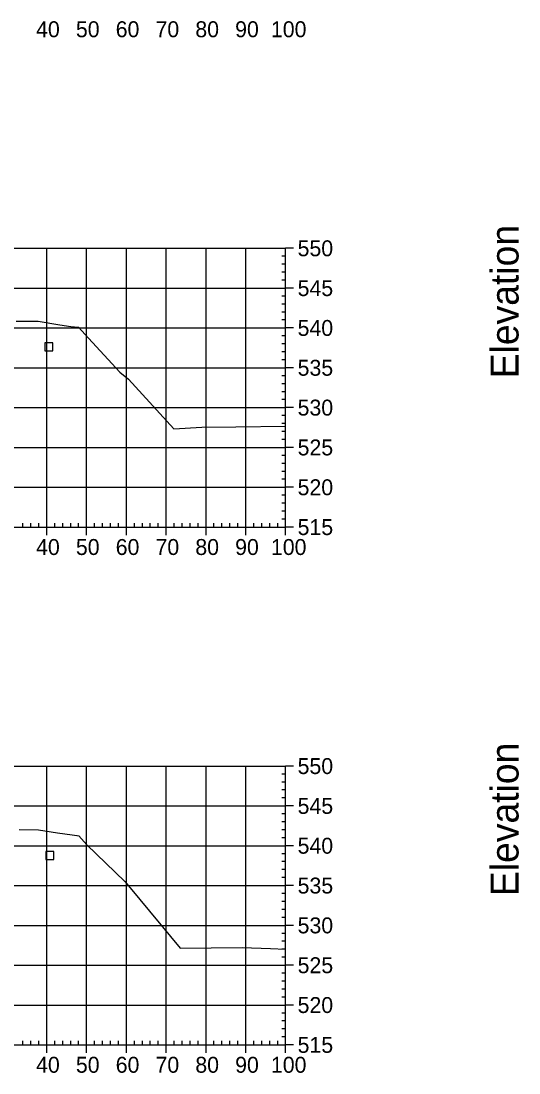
# Model space of a CAD drawing. Extents: x 704834 to 709892, y 372981 to 377533.
# Drawn here: x 707063.4 to 707188.5, y 376703.8 to 376967.9 of the extents above; entities that cross this region are included whole.
import ezdxf

# ---------------------------------------------------------------- set-up
doc = ezdxf.new("R2010")
doc.units = 0
for name, color, linetype in [('4', 7, 'Continuous'), ('57', 7, 'Continuous'), ('60', 7, 'Continuous'), ('Existing', 7, 'Continuous')]:
    doc.layers.add(name, color=color, linetype=linetype)

msp = doc.modelspace()

# ---------------------------------------------------------------- linework, layer by layer
at = {"layer": '4'}
for points in [[(707069.39, 376885.09), (707071.39, 376885.09), (707071.39, 376887.09), (707069.39, 376887.09)], [(707069.65, 376757.38), (707071.65, 376757.38), (707071.65, 376759.38), (707069.65, 376759.38)]]:
    msp.add_lwpolyline(points, close=True, dxfattribs=at)
at = {"layer": '57'}
for p, q in [((706929.91, 376910.82), (707129.91, 376910.82)), ((707069.91, 376840.82), (707069.91, 376910.82)), ((707079.91, 376840.82), (707079.91, 376910.82)), ((707089.91, 376840.82), (707089.91, 376910.82)), ((707099.91, 376840.82), (707099.91, 376910.82)), ((707109.91, 376840.82), (707109.91, 376910.82)), ((707119.91, 376840.82), (707119.91, 376910.82)), ((707129.91, 376840.82), (707129.91, 376910.82)), ((707129.91, 376840.82), (707129.91, 376910.82)), ((707131.91, 376910.82), (707129.91, 376910.82)), ((707129.91, 376908.82), (707128.91, 376908.82)), ((707129.91, 376906.82), (707128.91, 376906.82)), ((707129.91, 376904.82), (707128.91, 376904.82)), ((707129.91, 376902.82), (707128.91, 376902.82)), ((706929.91, 376900.82), (707129.91, 376900.82)), ((707131.91, 376900.82), (707129.91, 376900.82)), ((707129.91, 376898.82), (707128.91, 376898.82)), ((707129.91, 376896.82), (707128.91, 376896.82)), ((707129.91, 376894.82), (707128.91, 376894.82)), ((707129.91, 376892.82), (707128.91, 376892.82)), ((706929.91, 376890.82), (707129.91, 376890.82)), ((707129.91, 376888.82), (707128.91, 376888.82)), ((707131.91, 376890.82), (707129.91, 376890.82)), ((707129.91, 376886.82), (707128.91, 376886.82)), ((707129.91, 376884.82), (707128.91, 376884.82)), ((707129.91, 376882.82), (707128.91, 376882.82)), ((706929.91, 376880.82), (707129.91, 376880.82)), ((707129.91, 376878.82), (707128.91, 376878.82)), ((707131.91, 376880.82), (707129.91, 376880.82)), ((707129.91, 376876.82), (707128.91, 376876.82)), ((707129.91, 376874.82), (707128.91, 376874.82)), ((706929.91, 376870.82), (707129.91, 376870.82)), ((707129.91, 376872.82), (707128.91, 376872.82)), ((707131.91, 376870.82), (707129.91, 376870.82)), ((707129.91, 376868.82), (707128.91, 376868.82)), ((707129.91, 376866.82), (707128.91, 376866.82)), ((707129.91, 376864.82), (707128.91, 376864.82)), ((707129.91, 376862.82), (707128.91, 376862.82)), ((706929.91, 376860.82), (707129.91, 376860.82)), ((707131.91, 376860.82), (707129.91, 376860.82)), ((707129.91, 376858.82), (707128.91, 376858.82)), ((707129.91, 376856.82), (707128.91, 376856.82)), ((707129.91, 376854.82), (707128.91, 376854.82)), ((707129.91, 376852.82), (707128.91, 376852.82)), ((706929.91, 376850.82), (707129.91, 376850.82)), ((707131.91, 376850.82), (707129.91, 376850.82)), ((707129.91, 376848.82), (707128.91, 376848.82)), ((707129.91, 376846.82), (707128.91, 376846.82)), ((707129.91, 376844.82), (707128.91, 376844.82)), ((707063.91, 376840.82), (707063.91, 376841.82)), ((707065.91, 376840.82), (707065.91, 376841.82)), ((707067.91, 376840.82), (707067.91, 376841.82)), ((707071.91, 376840.82), (707071.91, 376841.82)), ((707073.91, 376840.82), (707073.91, 376841.82)), ((707075.91, 376840.82), (707075.91, 376841.82)), ((707077.91, 376840.82), (707077.91, 376841.82)), ((707081.91, 376840.82), (707081.91, 376841.82)), ((707083.91, 376840.82), (707083.91, 376841.82)), ((707085.91, 376840.82), (707085.91, 376841.82)), ((707087.91, 376840.82), (707087.91, 376841.82)), ((707091.91, 376840.82), (707091.91, 376841.82)), ((707093.91, 376840.82), (707093.91, 376841.82)), ((707095.91, 376840.82), (707095.91, 376841.82)), ((707097.91, 376840.82), (707097.91, 376841.82)), ((707101.91, 376840.82), (707101.91, 376841.82)), ((707103.91, 376840.82), (707103.91, 376841.82)), ((707105.91, 376840.82), (707105.91, 376841.82)), ((707107.91, 376840.82), (707107.91, 376841.82)), ((707111.91, 376840.82), (707111.91, 376841.82)), ((707113.91, 376840.82), (707113.91, 376841.82)), ((707115.91, 376840.82), (707115.91, 376841.82)), ((707117.91, 376840.82), (707117.91, 376841.82)), ((707121.91, 376840.82), (707121.91, 376841.82)), ((707123.91, 376840.82), (707123.91, 376841.82)), ((707125.91, 376840.82), (707125.91, 376841.82)), ((707127.91, 376840.82), (707127.91, 376841.82)), ((707129.91, 376842.82), (707128.91, 376842.82)), ((706929.91, 376840.82), (707129.91, 376840.82)), ((706929.91, 376840.82), (707129.91, 376840.82)), ((707069.91, 376838.82), (707069.91, 376840.82)), ((707079.91, 376838.82), (707079.91, 376840.82)), ((707089.91, 376838.82), (707089.91, 376840.82)), ((707099.91, 376838.82), (707099.91, 376840.82)), ((707109.91, 376838.82), (707109.91, 376840.82)), ((707119.91, 376838.82), (707119.91, 376840.82)), ((707129.91, 376838.82), (707129.91, 376840.82)), ((707131.91, 376840.82), (707129.91, 376840.82)), ((706929.91, 376780.82), (707129.91, 376780.82)), ((707069.91, 376710.82), (707069.91, 376780.82)), ((707079.91, 376710.82), (707079.91, 376780.82)), ((707089.91, 376710.82), (707089.91, 376780.82)), ((707099.91, 376710.82), (707099.91, 376780.82)), ((707109.91, 376710.82), (707109.91, 376780.82)), ((707119.91, 376710.82), (707119.91, 376780.82)), ((707129.91, 376710.82), (707129.91, 376780.82)), ((707129.91, 376710.82), (707129.91, 376780.82)), ((707131.91, 376780.82), (707129.91, 376780.82)), ((707129.91, 376778.82), (707128.91, 376778.82)), ((707129.91, 376776.82), (707128.91, 376776.82)), ((707129.91, 376774.82), (707128.91, 376774.82)), ((707129.91, 376772.82), (707128.91, 376772.82)), ((706929.91, 376770.82), (707129.91, 376770.82)), ((707131.91, 376770.82), (707129.91, 376770.82)), ((707129.91, 376768.82), (707128.91, 376768.82)), ((707129.91, 376766.82), (707128.91, 376766.82)), ((707129.91, 376764.82), (707128.91, 376764.82)), ((707129.91, 376762.82), (707128.91, 376762.82)), ((706929.91, 376760.82), (707129.91, 376760.82)), ((707131.91, 376760.82), (707129.91, 376760.82)), ((707129.91, 376758.82), (707128.91, 376758.82)), ((707129.91, 376756.82), (707128.91, 376756.82)), ((707129.91, 376754.82), (707128.91, 376754.82)), ((707129.91, 376752.82), (707128.91, 376752.82)), ((706929.91, 376750.82), (707129.91, 376750.82)), ((707131.91, 376750.82), (707129.91, 376750.82)), ((707129.91, 376748.82), (707128.91, 376748.82)), ((707129.91, 376746.82), (707128.91, 376746.82)), ((707129.91, 376744.82), (707128.91, 376744.82)), ((707129.91, 376742.82), (707128.91, 376742.82)), ((706929.91, 376740.82), (707129.91, 376740.82)), ((707129.91, 376738.82), (707128.91, 376738.82)), ((707131.91, 376740.82), (707129.91, 376740.82)), ((707129.91, 376736.82), (707128.91, 376736.82)), ((707129.91, 376734.82), (707128.91, 376734.82)), ((706929.91, 376730.82), (707129.91, 376730.82)), ((707129.91, 376732.82), (707128.91, 376732.82)), ((707131.91, 376730.82), (707129.91, 376730.82)), ((707129.91, 376728.82), (707128.91, 376728.82)), ((707129.91, 376726.82), (707128.91, 376726.82)), ((707129.91, 376724.82), (707128.91, 376724.82)), ((707129.91, 376722.82), (707128.91, 376722.82)), ((706929.91, 376720.82), (707129.91, 376720.82)), ((707131.91, 376720.82), (707129.91, 376720.82)), ((707129.91, 376718.82), (707128.91, 376718.82)), ((707129.91, 376716.82), (707128.91, 376716.82)), ((707129.91, 376714.82), (707128.91, 376714.82)), ((707129.91, 376712.82), (707128.91, 376712.82)), ((706929.91, 376710.82), (707129.91, 376710.82)), ((706929.91, 376710.82), (707129.91, 376710.82)), ((707063.91, 376710.82), (707063.91, 376711.82)), ((707065.91, 376710.82), (707065.91, 376711.82)), ((707067.91, 376710.82), (707067.91, 376711.82)), ((707069.91, 376708.82), (707069.91, 376710.82)), ((707071.91, 376710.82), (707071.91, 376711.82)), ((707073.91, 376710.82), (707073.91, 376711.82)), ((707075.91, 376710.82), (707075.91, 376711.82)), ((707077.91, 376710.82), (707077.91, 376711.82)), ((707079.91, 376708.82), (707079.91, 376710.82)), ((707081.91, 376710.82), (707081.91, 376711.82)), ((707083.91, 376710.82), (707083.91, 376711.82)), ((707085.91, 376710.82), (707085.91, 376711.82)), ((707087.91, 376710.82), (707087.91, 376711.82)), ((707089.91, 376708.82), (707089.91, 376710.82)), ((707091.91, 376710.82), (707091.91, 376711.82)), ((707093.91, 376710.82), (707093.91, 376711.82)), ((707095.91, 376710.82), (707095.91, 376711.82)), ((707097.91, 376710.82), (707097.91, 376711.82)), ((707099.91, 376708.82), (707099.91, 376710.82)), ((707101.91, 376710.82), (707101.91, 376711.82)), ((707103.91, 376710.82), (707103.91, 376711.82)), ((707105.91, 376710.82), (707105.91, 376711.82)), ((707107.91, 376710.82), (707107.91, 376711.82)), ((707109.91, 376708.82), (707109.91, 376710.82)), ((707111.91, 376710.82), (707111.91, 376711.82)), ((707113.91, 376710.82), (707113.91, 376711.82)), ((707115.91, 376710.82), (707115.91, 376711.82)), ((707117.91, 376710.82), (707117.91, 376711.82)), ((707119.91, 376708.82), (707119.91, 376710.82)), ((707121.91, 376710.82), (707121.91, 376711.82)), ((707123.91, 376710.82), (707123.91, 376711.82)), ((707125.91, 376710.82), (707125.91, 376711.82)), ((707127.91, 376710.82), (707127.91, 376711.82)), ((707129.91, 376708.82), (707129.91, 376710.82)), ((707131.91, 376710.82), (707129.91, 376710.82))]:
    msp.add_line(p, q, dxfattribs=at)
at = {"layer": 'Existing'}
for points in [[(707062.19, 376892.49), (707063.84, 376892.49), (707067.73, 376892.51), (707073.19, 376891.64), (707075.96, 376891.2), (707077.76, 376891), (707077.8, 376891), (707077.91, 376890.98), (707080.42, 376888.23), (707088.24, 376879.7), (707090.43, 376877.93), (707101.78, 376865.47), (707108.89, 376865.87), (707117.36, 376866.01), (707129.91, 376866.16)], [(707062.97, 376764.88), (707067.84, 376764.84), (707072.59, 376764.07), (707076.29, 376763.55), (707077.42, 376763.36), (707077.55, 376763.36), (707077.92, 376763.29), (707079.98, 376761.03), (707089.53, 376751.82), (707090.85, 376750.22), (707103.4, 376735.1), (707119.02, 376735.3), (707126.07, 376734.99), (707129.91, 376734.81)]]:
    msp.add_lwpolyline(points, dxfattribs=at)

# ---------------------------------------------------------------- texts
at = {"layer": '57'}
for s, p in [('40', (707067.22, 376963.82)), ('50', (707077.22, 376963.82)), ('60', (707087.22, 376963.82)), ('70', (707097.22, 376963.82)), ('80', (707107.22, 376963.82)), ('90', (707117.22, 376963.82)), ('100', (707126.21, 376963.82)), ('550', (707132.91, 376908.82)), ('545', (707132.91, 376898.82)), ('540', (707132.91, 376888.82)), ('535', (707132.91, 376878.82)), ('530', (707132.91, 376868.82)), ('525', (707132.91, 376858.82)), ('520', (707132.91, 376848.82)), ('515', (707132.91, 376838.82)), ('40', (707067.22, 376833.82)), ('50', (707077.22, 376833.82)), ('60', (707087.22, 376833.82)), ('70', (707097.22, 376833.82)), ('80', (707107.22, 376833.82)), ('90', (707117.22, 376833.82)), ('100', (707126.21, 376833.82)), ('550', (707132.91, 376778.82)), ('545', (707132.91, 376768.82)), ('540', (707132.91, 376758.82)), ('535', (707132.91, 376748.82)), ('530', (707132.91, 376738.82)), ('525', (707132.91, 376728.82)), ('520', (707132.91, 376718.82)), ('515', (707132.91, 376708.82)), ('40', (707067.22, 376703.82)), ('50', (707077.22, 376703.82)), ('60', (707087.22, 376703.82)), ('70', (707097.22, 376703.82)), ('80', (707107.22, 376703.82)), ('90', (707117.22, 376703.82)), ('100', (707126.21, 376703.82))]:
    msp.add_text(s, height=4, dxfattribs=at).set_placement(p)
at = {"layer": '60'}
for p in [(707188.41, 376878.18), (707188.41, 376748.18)]:
    msp.add_text('Elevation', height=7, rotation=90, dxfattribs=at).set_placement(p)

doc.saveas('drawing.dxf')
